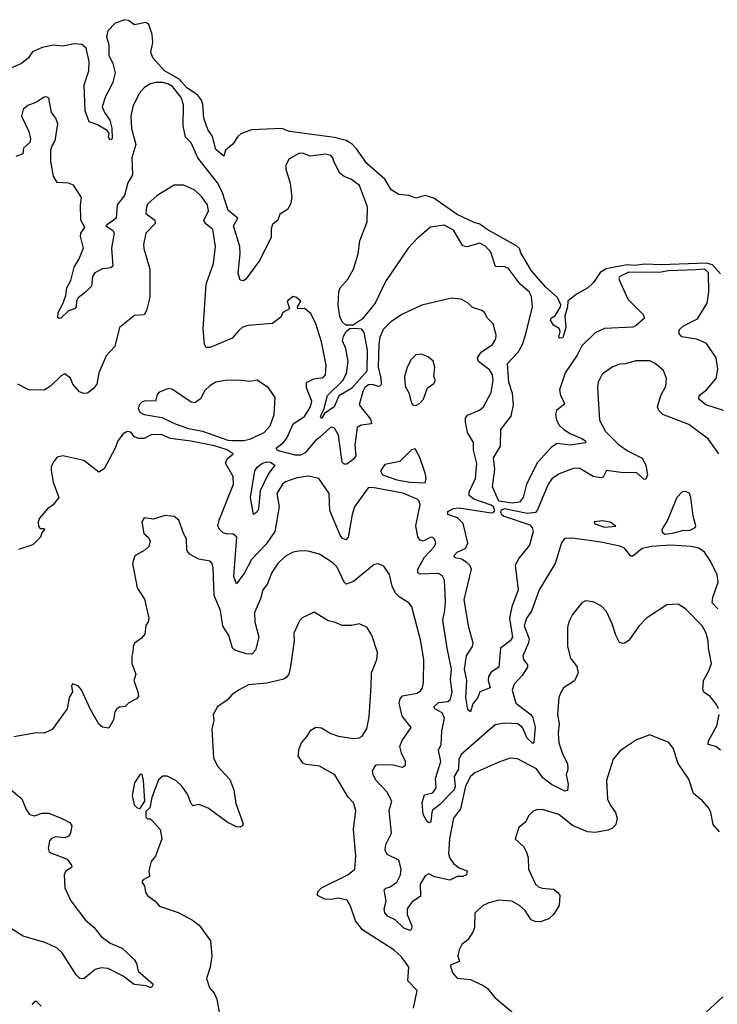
# Model space of a CAD drawing. Extents: x 2293139 to 2515392, y 824115 to 1006937.
# Tile 293 of 417: x 2370456 to 2374153, y 989608 to 994827. Entities that reach past the tile are written whole.
import ezdxf

# ---------------------------------------------------------------- set-up
doc = ezdxf.new("R2010")
doc.units = 0

msp = doc.modelspace()

# ---------------------------------------------------------------- linework, layer by layer
at = {"layer": '0CON10XD'}
for points in [[(2374169.7, 993479.7), (2374126.8, 993526.8), (2374096.2, 993536.2), (2373855, 993527.5), (2373769.4, 993530.6), (2373715, 993524), (2373675, 993528.2), (2373563.4, 993506.6), (2373532.7, 993487.3), (2373496.9, 993433.1), (2373467.1, 993405), (2373407.2, 993372.8), (2373361.2, 993335), (2373360, 993305), (2373345.8, 993255), (2373351.2, 993195), (2373335, 993140), (2373318.3, 993138.3), (2373313.3, 993145), (2373320, 993175), (2373315, 993190), (2373285, 993207.5), (2373268.8, 993235), (2373272.5, 993245), (2373295, 993260), (2373321.2, 993305), (2373323.3, 993315), (2373306.2, 993355), (2373245, 993408.8), (2373168, 993495), (2373111.4, 993591.4), (2373103.9, 993613.9), (2373089, 993629), (2372933.3, 993715), (2372895, 993743.5), (2372865, 993751.2), (2372774.7, 993795), (2372650.3, 993880.3), (2372605, 993894.7), (2372555, 993880), (2372517.5, 993895), (2372465, 993901.1), (2372425.4, 993925.4), (2372390.8, 993980.8), (2372296.4, 994065), (2372241.5, 994141.5), (2372217.3, 994167.3), (2372186.9, 994186.9), (2372125, 994202.3), (2371885, 994233.6), (2371845, 994249.8), (2371683.7, 994243.7), (2371628.3, 994221.7), (2371611.7, 994208.3), (2371585, 994167.5), (2371547.5, 994135), (2371537, 994103), (2371495, 994139.4), (2371477.7, 994207.7), (2371453, 994245), (2371432.7, 994305), (2371427.1, 994377.1), (2371419.6, 994399.6), (2371397.7, 994427.7), (2371341.2, 994465), (2371300.8, 994510.8), (2371223, 994555), (2371162.4, 994625), (2371150.8, 994655), (2371160.8, 994705), (2371158.8, 994748.8), (2371140.7, 994800.7), (2371125, 994812.7), (2371065, 994799.7), (2371033.3, 994823.3), (2371013.3, 994826.7), (2370961.3, 994808.7), (2370922.7, 994767.3), (2370915.9, 994735.9), (2370927.6, 994695), (2370928.1, 994638.1), (2370949.1, 994595), (2370962, 994545), (2370950, 994495), (2370931.3, 994458.7), (2370910, 994420), (2370893.3, 994365), (2370905.2, 994335.2), (2370933.5, 994295), (2370945, 994252.5), (2370946.7, 994195), (2370935, 994190), (2370926.7, 994205), (2370930, 994225), (2370919.1, 994239.1), (2370868.9, 994268.9), (2370825, 994285.5), (2370803.1, 994343.1), (2370797.7, 994482.2), (2370821.5, 994555), (2370823.8, 994605), (2370808.4, 994675), (2370785.2, 994695.2), (2370745, 994698.3), (2370685, 994687), (2370635, 994691.4), (2370575, 994679.1), (2370524.1, 994655.9), (2370501.9, 994625), (2370465, 994593.8), (2370405, 994568)], [(2374186, 992756), (2374092.9, 992785), (2374054.4, 992815.6), (2374056.9, 992835), (2374095, 992865.5), (2374147.9, 992925), (2374156.6, 992975), (2374147.8, 993035), (2374095, 993110), (2374045, 993133.8), (2373965, 993146.7), (2373949.5, 993165), (2373952.7, 993185), (2373973.3, 993205), (2374048.1, 993241.9), (2374099.2, 993325), (2374107.6, 993382.4), (2374107.1, 993485), (2374087.1, 993505), (2374041.2, 993501.2), (2373895, 993495.5), (2373845, 993487.7), (2373685, 993488.2), (2373636.2, 993465), (2373631.3, 993455), (2373634.7, 993445), (2373678.8, 993345), (2373760, 993265), (2373766.9, 993245), (2373723.7, 993206.3), (2373705, 993197.5), (2373555, 993189.4), (2373505, 993167.8), (2373435, 993097.5), (2373410.8, 993049.2), (2373346.9, 992955), (2373317.4, 992865), (2373322.7, 992835), (2373343.1, 992795), (2373338.5, 992785), (2373301.3, 992755), (2373295.9, 992735), (2373300.6, 992705), (2373315, 992677.1), (2373340.4, 992655), (2373373.4, 992633.4), (2373435, 992607.8), (2373454.3, 992595), (2373455, 992584.6), (2373375, 992571.7), (2373305, 992579.7), (2373275, 992561.5), (2373200.5, 992479.5), (2373141.1, 992365), (2373125, 992294.5), (2373105, 992269.4), (2373066.4, 992263.6), (2372995, 992275.7), (2372961.1, 992351.1), (2372973.9, 992445), (2372967.5, 992505), (2373003.8, 992566.2), (2373006.1, 992655), (2373060.9, 992725), (2373072.3, 992785), (2373067.4, 992845), (2373047.5, 992905), (2373040.6, 993005), (2373098.1, 993065), (2373120.6, 993105), (2373137.1, 993155), (2373174.2, 993304.2), (2373168.8, 993358.8), (2373155.4, 993385), (2373109.1, 993425), (2373045, 993510), (2373025, 993516.7), (2372977.8, 993517.8), (2372952.3, 993595), (2372925, 993626.4), (2372895, 993641.8), (2372825, 993623.2), (2372805, 993628.8), (2372755, 993711.1), (2372705, 993737.5), (2372632.7, 993727.3), (2372565, 993668.2), (2372515.4, 993615), (2372395, 993438.5), (2372340.4, 993325), (2372271.2, 993238.8), (2372222.8, 993207.2), (2372185, 993207.3), (2372164.6, 993224.6), (2372152.9, 993252.9), (2372143.4, 993313.4), (2372146.8, 993385), (2372155, 993406.2), (2372195, 993452.3), (2372225.2, 993505), (2372250.4, 993585), (2372259.2, 993655), (2372297.2, 993755), (2372298.7, 993835), (2372257.1, 993947.1), (2372215, 993980), (2372175, 993996.5), (2372153.2, 994013.2), (2372120, 994075), (2372116, 994095), (2372105, 994107.1), (2372076.8, 994113.2), (2371995, 994103.3), (2371955, 994120), (2371935, 994117.5), (2371882.4, 994087.6), (2371866.6, 994053.4), (2371866.5, 994035), (2371890.2, 993960.2), (2371897.7, 993885), (2371891.8, 993848.2), (2371875, 993821.2), (2371833.9, 993796.1), (2371823.3, 993765), (2371795, 993740.8), (2371788.5, 993718.5), (2371788.2, 993675), (2371727.9, 993552.1), (2371655, 993450.8), (2371642.5, 993442.5), (2371625, 993446.7), (2371613.5, 993483.5), (2371624.1, 993585), (2371622.4, 993625), (2371588.4, 993735), (2371612.5, 993775), (2371560.2, 993815), (2371529, 993915), (2371505, 993962.1), (2371400.7, 994095), (2371365, 994174), (2371334.4, 994204.4), (2371322.9, 994265), (2371323.5, 994375), (2371310.9, 994415), (2371265, 994472.7), (2371245, 994485.9), (2371215, 994493.8), (2371175.5, 994494.5), (2371144.6, 994485.4), (2371115.8, 994465), (2371090, 994435), (2371055, 994366.7), (2371044.5, 994315.5), (2371049.2, 994249.2), (2371071.9, 994165), (2371050, 994095), (2371054.5, 994005), (2371028.5, 993961.5), (2371010.7, 993895), (2370971.7, 993845), (2370967.6, 993775), (2370912.5, 993735), (2370949.3, 993709.3), (2370955.9, 993695.9), (2370941.7, 993615), (2370949.2, 993520.8), (2370938.9, 993511.1), (2370895, 993506.9), (2370855, 993484.5), (2370841.8, 993465), (2370835.9, 993415), (2370805, 993382.2), (2370765, 993352.9), (2370756.7, 993335), (2370755.6, 993304.4), (2370746.2, 993295), (2370715, 993284.5), (2370674.5, 993244.5), (2370665, 993242.5), (2370658.5, 993248.5), (2370660, 993275), (2370685, 993320), (2370700.8, 993365), (2370706.2, 993405), (2370727.5, 993445), (2370731.5, 993465), (2370744.5, 993515), (2370769.4, 993555), (2370794, 993615), (2370778.7, 993678.7), (2370780.6, 993695), (2370802, 993725), (2370780, 993765), (2370777.8, 993845), (2370782.9, 993885), (2370740.3, 993950.3), (2370715, 993960), (2370655, 993964), (2370635, 993996.7), (2370621.8, 994075), (2370621.5, 994135), (2370625.8, 994155), (2370643.8, 994185), (2370658.1, 994275), (2370646.9, 994305), (2370624.3, 994335), (2370611.2, 994411.2), (2370598, 994418), (2370585, 994415.8), (2370545, 994389.2), (2370498.8, 994371.2), (2370475, 994350), (2370465.8, 994315), (2370504.5, 994235), (2370513.3, 994195), (2370509.4, 994175), (2370476, 994145), (2370472, 994115), (2370435, 994100.9)], [(2372725, 992220), (2372754.3, 992235.7), (2372785, 992240.3), (2372955, 992212.8), (2372966.5, 992215), (2372973.5, 992225), (2372966.9, 992245), (2372955, 992254), (2372863.1, 992285), (2372837.3, 992305), (2372838.9, 992325), (2372870.9, 992395), (2372878.8, 992475), (2372861.8, 992545), (2372860.9, 992585), (2372829.2, 992639.2), (2372818.2, 992695), (2372819.2, 992715), (2372828.9, 992731.1), (2372892.2, 992757.8), (2372914.5, 992775.5), (2372955, 992851.2), (2372964.7, 992915), (2372961.2, 992945), (2372945, 992970.8), (2372886.9, 993015), (2372881.8, 993035), (2372902.2, 993065), (2372962.2, 993105), (2372978.9, 993135), (2372981.5, 993155), (2372964.4, 993214.4), (2372935.8, 993245), (2372919.2, 993275), (2372905, 993285.6), (2372855, 993302), (2372832, 993325), (2372795, 993345.7), (2372745, 993351.4), (2372586.4, 993313.6), (2372485, 993266.7), (2372423.5, 993225), (2372383.1, 993185), (2372365, 993144), (2372358.9, 993105), (2372355.7, 992985), (2372370.4, 992925), (2372370.9, 992895), (2372365.9, 992884.1), (2372357.5, 992882.5), (2372325, 992892.4), (2372305, 992891.6), (2372285, 992876.8), (2372275, 992855.6), (2372254.5, 992785), (2372315, 992709.2), (2372320, 992685), (2372265, 992677.5), (2372245.3, 992664.7), (2372232, 992572), (2372236.8, 992515), (2372223.4, 992496.6), (2372189.8, 992470.2), (2372175, 992471.2), (2372165, 992481.1), (2372145.6, 992624.4), (2372125, 992661.8), (2372105, 992666.7), (2372045, 992611.7), (2372021.7, 992595), (2371969.7, 992530.3), (2371945, 992518.3), (2371915, 992519.1), (2371835, 992539.4), (2371820.5, 992545), (2371815.7, 992555), (2371854.6, 992585), (2371872, 992608), (2371906.1, 992685), (2371965, 992723.8), (2371997.1, 992775), (2372003.9, 992805), (2371975.3, 992875), (2371976.8, 992903.2), (2372015, 992924), (2372065, 992930.4), (2372077.5, 992945), (2372079.4, 992995), (2372055, 993118.8), (2372024.6, 993214.6), (2371999.3, 993269.3), (2371965, 993296.2), (2371930, 993295), (2371927.5, 993305), (2371946.7, 993335), (2371922.5, 993355), (2371905, 993358.8), (2371873.3, 993335), (2371886.4, 993293.6), (2371850, 993275), (2371839.3, 993250.7), (2371795, 993215.8), (2371665, 993206.4), (2371635, 993195.6), (2371615, 993177.5), (2371582, 993138), (2371465, 993088.6), (2371445, 993089.2), (2371434.6, 993104.6), (2371427.6, 993187.6), (2371443.8, 993425), (2371483.5, 993535), (2371494.5, 993625.5), (2371479.6, 993715), (2371443.1, 993745), (2371432.4, 993762.4), (2371455.8, 993814.2), (2371450.7, 993845), (2371419.2, 993889.2), (2371383.4, 993923.4), (2371325, 993950), (2371275, 993950), (2371185, 993895.8), (2371135, 993851.2), (2371127.5, 993835), (2371125, 993800), (2371172.5, 993765), (2371174.1, 993745.9), (2371124.3, 993695), (2371112.5, 993635), (2371114.3, 993614.3), (2371145.8, 993504.2), (2371145.8, 993355.8), (2371128, 993285), (2371115, 993262.5), (2371065, 993258.8), (2370984.2, 993195.8), (2370960.8, 993095), (2370914.1, 993045.9), (2370875.6, 992955), (2370865.4, 992894.6), (2370845, 992870), (2370815, 992847.5), (2370795, 992846), (2370773.8, 992855), (2370738, 992895), (2370725, 992926.7), (2370695, 992950), (2370675, 992940), (2370620, 992885), (2370586.2, 992863.8), (2370505, 992865.2), (2370445.6, 992895)], [(2372055, 992713.1), (2372050.8, 992725), (2372068.4, 992761.6), (2372087.5, 992835), (2372168.8, 992915), (2372188.6, 992951.4), (2372196.2, 993015), (2372185, 993084), (2372166.1, 993125), (2372171.2, 993148.8), (2372185.8, 993174.2), (2372205, 993189.4), (2372235, 993192.6), (2372265, 993187.6), (2372279.5, 993169.5), (2372298.2, 993075), (2372295.3, 992964.7), (2372215, 992872.7), (2372147.6, 992832.4), (2372122.9, 992775), (2372070.6, 992739.4), (2372055, 992713.1)], [(2372555, 992782.5), (2372575, 992792.5), (2372596.7, 992815), (2372618, 992875), (2372650.8, 992899.2), (2372660, 992915), (2372651.2, 992935), (2372656, 992985), (2372647, 993017), (2372620, 993040), (2372585, 993054), (2372555, 993051.2), (2372530, 993025), (2372508.6, 992985), (2372495.7, 992935), (2372499.2, 992885), (2372518.8, 992848.8), (2372532.5, 992795), (2372540, 992785), (2372555, 992782.5)], [(2374160.8, 992525), (2374105.3, 992605.3), (2374050.8, 992645), (2374001.9, 992681.9), (2373865, 992734.2), (2373842.5, 992755), (2373836, 992775), (2373853.6, 992835), (2373881.1, 992885), (2373884.3, 992925), (2373867.9, 992967.9), (2373824.5, 993004.5), (2373795, 993018.9), (2373721.7, 993018.3), (2373667.4, 993002.6), (2373635, 993000.6), (2373595, 992985.6), (2373542.2, 992947.8), (2373521.9, 992905), (2373518.6, 992875), (2373528.1, 992705), (2373561.1, 992645), (2373629.6, 992575), (2373680.5, 992540.5), (2373755, 992502.9), (2373774.7, 992465), (2373782.3, 992415), (2373775, 992390.8), (2373765, 992390.6), (2373725, 992426.2), (2373655, 992424.6), (2373565, 992438.1), (2373547.7, 992402.3), (2373535, 992397.8), (2373495, 992406.4), (2373425, 992448.1), (2373395, 992450), (2373315, 992420.5), (2373276.4, 992393.6), (2373256.2, 992365), (2373200.3, 992229.7), (2373189.1, 992215), (2373145, 992209.3), (2373025, 992233.7), (2373006.7, 992225), (2373003.7, 992215), (2373008.7, 992205), (2373022.9, 992195), (2373158.8, 992148.8), (2373171.9, 992135), (2373177.2, 992115), (2373157.8, 992042.2), (2373103.1, 991975), (2373082.5, 991935), (2373098.1, 991805), (2373065, 991715.6), (2373051.5, 991655), (2373068.5, 991555), (2373055.2, 991535), (2373004.2, 991495.8), (2373001.7, 991475), (2372996.1, 991395), (2372955, 991369.4), (2372940, 991345), (2372939.1, 991325), (2372950, 991285), (2372894.7, 991265.3), (2372884.1, 991235), (2372858.3, 991201.7), (2372845, 991158.8), (2372830.3, 991170.3), (2372819.7, 991235), (2372826, 991325), (2372813.8, 991385), (2372824.1, 991455.9), (2372856.2, 991505), (2372859.5, 991525), (2372835.7, 991605), (2372811.9, 991751.9), (2372849.7, 991915), (2372842, 991935), (2372825, 991950.3), (2372796.9, 991966.9), (2372765.2, 991975.2), (2372756.7, 991985), (2372775, 992004.8), (2372820.9, 992025), (2372830.4, 992055), (2372805.8, 992155.8), (2372775.9, 992185.9), (2372724.3, 992204.3), (2372725, 992220)], [(2371644.2, 992595.8), (2371675, 992603.1), (2371752, 992638), (2371783.9, 992675), (2371804.1, 992735), (2371810, 992825), (2371775, 992875.8), (2371715, 992916.9), (2371675, 992908.6), (2371615, 992915.7), (2371545, 992914.4), (2371495, 992905.5), (2371465, 992888.5), (2371437.9, 992862.1), (2371415, 992818), (2371385, 992796), (2371365, 992800), (2371265, 992866.2), (2371245, 992871.2), (2371195, 992852.5), (2371185, 992840), (2371175.8, 992804.2), (2371125, 992806.5), (2371105, 992801.1), (2371090, 992785), (2371084.6, 992765), (2371094.5, 992745), (2371115.8, 992735), (2371208.7, 992718.7), (2371280.4, 992685), (2371350.9, 992660.9), (2371425.4, 992645.4), (2371558.6, 992598.6), (2371583.6, 992596.4), (2371644.2, 992595.8)], [(2373168.3, 991691.7), (2373142.7, 991655), (2373130, 991615), (2373156.4, 991545), (2373153.1, 991525), (2373121.8, 991455), (2373125.6, 991435), (2373147, 991407), (2373146.4, 991395), (2373119.7, 991350.3), (2373077.3, 991305), (2373066.4, 991273.6), (2373084.7, 991205), (2373164.2, 991144.2), (2373175.9, 991125.9), (2373188, 991078), (2373180, 990995), (2373175, 990990.8), (2373145, 991018.8), (2373120, 991075), (2373095.2, 991095.2), (2373025, 991099.1), (2372975, 991090), (2372795, 990932.1), (2372783.5, 990906.5), (2372781.3, 990855), (2372759.3, 990815), (2372763.3, 990765), (2372758.6, 990745), (2372680.9, 990665), (2372643.5, 990636.5), (2372639.3, 990625), (2372635, 990576), (2372625, 990570), (2372615, 990577.5), (2372593.5, 990615), (2372588.3, 990678.3), (2372601.9, 990718.1), (2372645, 990729.5), (2372662.5, 990755), (2372659.4, 990805), (2372687.8, 990895), (2372675.3, 990954.7), (2372688.9, 990985), (2372692.3, 991055), (2372707.1, 991125), (2372695, 991153.6), (2372655.6, 991175), (2372651.2, 991185), (2372675, 991207.1), (2372725, 991214), (2372738.6, 991225), (2372747.2, 991265), (2372738.3, 991328.3), (2372744.8, 991385), (2372720.8, 991495), (2372698.2, 991645), (2372709.3, 991695), (2372711.9, 991745), (2372706.7, 991856.7), (2372696.9, 991876.9), (2372675, 991891.5), (2372578.8, 991888.8), (2372565.4, 991895.4), (2372565.3, 991914.7), (2372601.5, 991978.5), (2372654, 992035), (2372661.4, 992055), (2372655, 992073.8), (2372645, 992082), (2372635, 992084), (2372595, 992062.9), (2372578.6, 992068.6), (2372565.4, 992085.4), (2372555.9, 992145), (2372577.9, 992255), (2372572.7, 992275), (2372561.8, 992285), (2372486.8, 992316.8), (2372325, 992346.7), (2372303.5, 992345), (2372230, 992245), (2372217.5, 992205), (2372197.3, 992085), (2372185, 992070), (2372165, 992079.4), (2372154.3, 992094.3), (2372099.7, 992225), (2372095.5, 992315), (2372042, 992395), (2371985, 992406.7), (2371925, 992399.4), (2371865, 992377.8), (2371849.4, 992365), (2371818.8, 992315), (2371831.8, 992245), (2371808.9, 992115), (2371762.4, 992047.6), (2371685.2, 991965), (2371648, 991895), (2371605, 991836.7), (2371590.8, 991875), (2371606.2, 992085), (2371585, 992102.1), (2371555, 992100), (2371535, 992107.1), (2371514.2, 992125), (2371505.6, 992145), (2371512.3, 992175), (2371588.2, 992365), (2371588, 992405), (2371546.1, 992476.1), (2371555, 992500), (2371587.1, 992525), (2371555, 992547.1), (2371488.5, 992568.5), (2371363.3, 992593.3), (2371255, 992606.5), (2371205, 992628.3), (2371153.6, 992626.4), (2371115, 992606.2), (2371085, 992606.9), (2371065, 992615.7), (2371045, 992640), (2371025, 992644.2), (2371005, 992632.5), (2370976.5, 992595), (2370961.4, 992555), (2370903.6, 992446.4), (2370875, 992429.2), (2370795, 992490), (2370685, 992515.8), (2370655, 992507.5), (2370635, 992483.3), (2370622.9, 992455), (2370623, 992437), (2370632.5, 992375), (2370663.3, 992295), (2370633.9, 992256.1), (2370603.3, 992235), (2370561.2, 992185), (2370553.3, 992165), (2370555, 992140), (2370565, 992130), (2370585, 992130), (2370587.5, 992125), (2370572.5, 992107.5), (2370566.1, 992083.9), (2370526.4, 992043.6), (2370448.8, 992018.8)], [(2372605, 992372.9), (2372610.8, 992395), (2372604.1, 992424.1), (2372575.9, 992505.9), (2372551.7, 992551.7), (2372532.7, 992547.3), (2372470, 992485), (2372391.3, 992468.7), (2372367.8, 992435), (2372379.4, 992415), (2372455, 992388), (2372525, 992375.2), (2372605, 992372.9)], [(2371695, 992204), (2371678.7, 992295), (2371702.5, 992435), (2371714.5, 992455), (2371743.6, 992476.4), (2371765, 992483.5), (2371785, 992481.6), (2371808.8, 992465), (2371772.5, 992417.5), (2371730.6, 992329.4), (2371721.1, 992235), (2371715, 992219.2), (2371695, 992204)], [(2373875, 992099.3), (2373915, 992104.8), (2373975, 992120.8), (2374005, 992119.4), (2374035.8, 992135), (2374038.6, 992145), (2374025.7, 992195), (2374013.3, 992295), (2374005, 992317.5), (2373985, 992326.7), (2373966.4, 992323.6), (2373938.8, 992295), (2373889.4, 992175), (2373859.1, 992125), (2373860.8, 992110.8), (2373875, 992099.3)], [(2374159.6, 991175), (2374148, 991198), (2374115, 991239.5), (2374082.3, 991262.3), (2374076.4, 991276.4), (2374080.4, 991325), (2374108.5, 991375), (2374122.1, 991415), (2374106.5, 991495), (2374105.5, 991535), (2374094.5, 991575), (2374073.5, 991615), (2373985, 991703.8), (2373945, 991728.8), (2373885, 991726.2), (2373778, 991655), (2373738, 991612), (2373685, 991536.7), (2373665, 991523.3), (2373655, 991520), (2373635, 991526.7), (2373615.8, 991565), (2373596, 991625), (2373565, 991690), (2373539.1, 991719.1), (2373495, 991742), (2373455, 991746), (2373435, 991736.2), (2373386, 991675), (2373367.1, 991635), (2373360, 991605), (2373358.8, 991505), (2373375, 991442.5), (2373409.1, 991399.1), (2373415.7, 991364.3), (2373396.4, 991323.6), (2373338.8, 991285), (2373326, 991265), (2373312.5, 991235), (2373305.6, 991145), (2373314.6, 991095), (2373309.5, 991045), (2373313.6, 990995), (2373333.4, 990935), (2373360, 990885), (2373360.5, 990855), (2373351.5, 990825), (2373363.3, 990775), (2373358.9, 990741.1), (2373345, 990737.5), (2373273.5, 990773.5), (2373228.8, 990808.8), (2373195, 990855.5), (2373095, 990908.5), (2373055, 990912.2), (2372995, 990892.2), (2372867.5, 990835), (2372845.5, 990815), (2372819.1, 990765), (2372791.8, 990645), (2372754.6, 990595), (2372733.3, 990485), (2372728.2, 990405), (2372735, 990383.1), (2372755, 990354.4), (2372785, 990332.5), (2372826.7, 990315), (2372823.3, 990295), (2372805, 990286), (2372775, 990285.8), (2372735, 990265.6), (2372655, 990284.5), (2372625, 990300), (2372605, 990290), (2372578, 990245), (2372579.3, 990180.7), (2372535, 990149.5), (2372508.8, 990115), (2372508.8, 990085), (2372534.5, 990025), (2372533.1, 990006.9), (2372525, 990000), (2372492.5, 990012.5), (2372445, 990056.8), (2372405, 990074.7), (2372390.7, 990095), (2372387.7, 990115), (2372399, 990155), (2372388.1, 990215), (2372396.2, 990223.8), (2372419.2, 990230.8), (2372455, 990255.6), (2372473.3, 990295), (2372478.5, 990325), (2372465, 990372.9), (2372402.8, 990402.8), (2372392.5, 990425), (2372396, 990455), (2372426.2, 990515), (2372413.6, 990635), (2372428, 990685), (2372402.5, 990735), (2372345.5, 990795), (2372329.4, 990825), (2372326, 990845), (2372343.3, 990875), (2372355, 990879.2), (2372435, 990877.5), (2372485, 990864.3), (2372501.2, 990875), (2372500.8, 990895), (2372478.9, 990938.9), (2372470, 990975), (2372483, 991007), (2372531.2, 991075), (2372482.1, 991135), (2372467.2, 991205), (2372472.4, 991227.6), (2372485, 991243.6), (2372562.6, 991257.4), (2372580.8, 991269.2), (2372591.1, 991285), (2372596.5, 991315), (2372597.5, 991435), (2372580.3, 991539.7), (2372534.3, 991715), (2372520, 991735), (2372467.3, 991767.2), (2372447.3, 991787.2), (2372429.6, 991825), (2372415, 991886.7), (2372385, 991931.2), (2372355, 991942), (2372335, 991939.2), (2372225, 991849.3), (2372185.5, 991835.5), (2372175, 991845.8), (2372137.7, 991925), (2372115, 991948.5), (2372045, 991994.4), (2371985, 992009.4), (2371945, 992011.8), (2371905, 992004.5), (2371865, 991983.5), (2371823.3, 991945), (2371792.4, 991897.6), (2371766.9, 991833.1), (2371744.5, 991805), (2371732.2, 991757.8), (2371700.4, 991685), (2371702.5, 991635), (2371722.7, 991555), (2371705.4, 991484.6), (2371686.5, 991463.5), (2371655.7, 991465.7), (2371595.9, 991485.9), (2371584.5, 991495), (2371565, 991562.5), (2371532.3, 991612.2), (2371519.7, 991695), (2371486.5, 991775), (2371481.5, 991921.5), (2371475.4, 991945.4), (2371465, 991956.9), (2371405, 991968.1), (2371355, 991993.3), (2371342.5, 992015), (2371340, 992075), (2371325, 992100), (2371300, 992175), (2371275, 992193.3), (2371225, 992198.8), (2371165, 992180), (2371115, 992186.7), (2371102.5, 992165), (2371114.3, 992104.3), (2371137.5, 992085), (2371147.5, 992065), (2371140, 992035), (2371120, 992015), (2371066.7, 991985), (2371053.8, 991945), (2371078.6, 991815), (2371118, 991755), (2371140, 991655), (2371136.2, 991635), (2371124.2, 991615.8), (2371119.5, 991570.5), (2371101.7, 991548.3), (2371065, 991522.5), (2371056.7, 991505), (2371056.4, 991476.4), (2371050, 991455), (2371050, 991415), (2371072, 991358), (2371060, 991325), (2371082.9, 991265), (2371085, 991240), (2371075, 991227.5), (2371034, 991206), (2371015, 991187.5), (2370985, 991183.3), (2370968.3, 991171.7), (2370960.8, 991159.2), (2370953.9, 991116.1), (2370928.3, 991071.7), (2370895, 991076.7), (2370875, 991092.5), (2370828.8, 991175), (2370783.3, 991275), (2370765, 991296.7), (2370735, 991306.7), (2370730, 991295), (2370736.4, 991263.6), (2370718.8, 991235), (2370706.7, 991175), (2370627.5, 991065), (2370585, 991046), (2370545, 991048), (2370425, 991026)], [(2373555, 992136.9), (2373615, 992143.3), (2373585, 992163.3), (2373545, 992170), (2373500, 992165), (2373503.3, 992155), (2373555, 992136.9)], [(2374155.3, 991705), (2374126.2, 991736.2), (2374129, 991765), (2374157.2, 991845), (2374151.5, 991885), (2374115, 991960), (2374084.4, 992005), (2374055.8, 992025.8), (2374015.2, 992035.2), (2373905, 992042.6), (2373804.5, 992035.5), (2373755, 992024.6), (2373705, 991984), (2373695, 991983.8), (2373661.5, 992025), (2373636.1, 992036.1), (2373535, 992057.9), (2373385, 992078.5), (2373343.5, 992076.5), (2373326.9, 992055), (2373293.3, 991945), (2373209.1, 991805), (2373168.3, 991691.7)], [(2372543, 989587), (2372561.7, 989681.7), (2372513, 989733), (2372517.5, 989805), (2372479.2, 989859.2), (2372440, 989895), (2372273.6, 990003.6), (2372235, 990050), (2372208.7, 990128.7), (2372190.6, 990160.6), (2372145, 990171.1), (2372105, 990163.3), (2372072.5, 990165), (2372033.8, 990185), (2372036, 990205), (2372055, 990225.8), (2372195, 990295.4), (2372232.7, 990325), (2372237.8, 990395), (2372225.4, 990534.6), (2372236.7, 990635), (2372225, 990676.2), (2372197, 990707), (2372125.7, 990825), (2372045, 990870), (2371975, 990878.5), (2371956.2, 990886.2), (2371932.2, 990925), (2371936.3, 990963.7), (2371948.9, 990995), (2371980.1, 991029.9), (2371998.3, 991061.7), (2372025, 991076.5), (2372055, 991073.3), (2372105, 991043.5), (2372145, 991028.8), (2372225, 991016.9), (2372255, 991020.5), (2372270.2, 991029.8), (2372295, 991068.8), (2372308.9, 991131.1), (2372318.5, 991295), (2372321.1, 991365), (2372349.4, 991435), (2372352.7, 991472.7), (2372322.5, 991565), (2372295, 991607.5), (2372255, 991625.7), (2372215.9, 991615.9), (2372165, 991616), (2372125, 991634.2), (2372090.9, 991640.9), (2372015.9, 991685.9), (2371952.7, 991657.3), (2371938.8, 991641.2), (2371908.8, 991575), (2371910, 991535), (2371892, 991398), (2371881.7, 991358.3), (2371868.9, 991341.1), (2371855, 991331.4), (2371765, 991310), (2371668.7, 991301.3), (2371615, 991273.8), (2371580.9, 991249.1), (2371557.3, 991222.7), (2371504.2, 991185.8), (2371482, 991145), (2371484, 991115), (2371474.3, 991065.7), (2371483.5, 990915), (2371505, 990870), (2371569.7, 990799.7), (2371590.8, 990745), (2371602.1, 990672.1), (2371640, 990565), (2371636.4, 990553.6), (2371623, 990547), (2371605, 990548.8), (2371555, 990574.2), (2371455, 990648.1), (2371405, 990666.5), (2371375, 990660), (2371365, 990670.8), (2371345, 990722), (2371314.6, 990764.6), (2371284, 990795), (2371237.3, 990817.3), (2371215, 990817.5), (2371191.9, 990798.1), (2371156.7, 990705), (2371145, 990650), (2371125, 990630), (2371125, 990600), (2371135, 990590), (2371145, 990592.5), (2371155, 990586.7), (2371200, 990535), (2371209.2, 990485), (2371175.9, 990394.1), (2371152, 990365), (2371141.2, 990315), (2371144, 990286), (2371111.2, 990268.8), (2371103, 990257), (2371117.5, 990235), (2371122.3, 990202.3), (2371133.3, 990185), (2371173.3, 990155), (2371197.7, 990127.7), (2371295, 990095.6), (2371371.2, 990055), (2371407.4, 990027.4), (2371466.9, 989945), (2371474.3, 989865), (2371465.8, 989805), (2371445.8, 989745), (2371461.4, 989695), (2371486.5, 989666.5), (2371500, 989635), (2371514.5, 989555.5)], [(2374170, 990955), (2374145, 990974.6), (2374105.4, 990985.4), (2374106.9, 991005), (2374150.7, 991085), (2374163.2, 991145)], [(2374165, 990522.9), (2374130.8, 990560.8), (2374117.9, 990625), (2374107.7, 990647.7), (2374075, 990687.5), (2374027.5, 990725), (2374001.5, 990801.5), (2373945.8, 990885), (2373920, 990965), (2373895.7, 990995.7), (2373795, 991035.7), (2373725, 991009.2), (2373662, 990968), (2373638.8, 990951.2), (2373601.7, 990908.3), (2373565.7, 990795), (2373571.5, 990695), (2373584.4, 990665), (2373614.3, 990625), (2373621.5, 990595), (2373615, 990561.2), (2373597.8, 990542.2), (2373575, 990531.5), (2373505, 990518.6), (2373465, 990522.5), (2373385, 990556), (2373313.8, 990615), (2373225, 990641.1), (2373195, 990639.4), (2373175, 990630.8), (2373152.4, 990607.6), (2373138, 990575), (2373102, 990545), (2373082.5, 990485), (2373126, 990445), (2373142.5, 990415), (2373150, 990385), (2373152.7, 990325), (2373189.6, 990245), (2373205, 990231.3), (2373225, 990224.6), (2373285, 990219.2), (2373310, 990200), (2373319.2, 990185), (2373315, 990132.5), (2373285, 990084), (2373259.5, 990060.5), (2373215, 990046.2), (2373187.3, 990047.3), (2373166.8, 990056.8), (2373134.7, 990104.7), (2373105, 990131.4), (2373065, 990154.4), (2372995, 990160), (2372943, 990147), (2372909.3, 990130.7), (2372868.3, 990091.7), (2372865.7, 990015), (2372859.2, 989995), (2372830.3, 989949.7), (2372799.2, 989925), (2372785, 989897.5), (2372778, 989865), (2372786.2, 989835), (2372737.5, 989815), (2372750, 989775), (2372775, 989746.7), (2372845, 989740), (2372915, 989706.7), (2372935, 989692.5), (2372974.1, 989644.1), (2373082.7, 989552.7)], [(2371095, 990646.2), (2371120, 990685), (2371112.2, 990795), (2371105, 990826.2), (2371095, 990828.8), (2371065, 990782.5), (2371052, 990715), (2371062.5, 990665), (2371078.8, 990648.8), (2371095, 990646.2)], [(2370413, 990743), (2370468, 990698), (2370491.1, 990641.1), (2370508.8, 990615), (2370535, 990607.5), (2370575, 990620.6), (2370611.1, 990621.1), (2370675, 990595.7), (2370721.7, 990571.7), (2370732, 990555), (2370725.8, 990515), (2370715, 990500), (2370695, 990490.8), (2370645, 990495.7), (2370625, 990487.1), (2370614.2, 990475), (2370606, 990435), (2370612.5, 990415), (2370707.1, 990377.1), (2370730.8, 990345), (2370732, 990335), (2370698.6, 990311.4), (2370691.9, 990295), (2370695.6, 990225), (2370727.4, 990157.4), (2370805, 990054), (2370848, 990018), (2370887.8, 989967.8), (2370935, 989932.5), (2370999.2, 989905), (2371062.5, 989845), (2371074.4, 989825), (2371084.6, 989784.6), (2371163.3, 989715), (2371155, 989697.5), (2371145, 989696.7), (2371125.7, 989705.7), (2371063.1, 989713.1), (2371005, 989758.2), (2370925, 989797.9), (2370887.5, 989802.5), (2370856.4, 989793.6), (2370795, 989744.2), (2370775, 989745.8), (2370755, 989764), (2370681, 989881), (2370655.2, 989905.2), (2370595, 989934), (2370475, 989969.1), (2370365, 990037.8)], [(2370569.3, 989599.3), (2370545, 989622.5), (2370535, 989622.5), (2370520, 989605)], [(2374095, 989568.8), (2374181.7, 989648.3)]]:
    msp.add_lwpolyline(points, dxfattribs=at)

doc.saveas('drawing.dxf')
